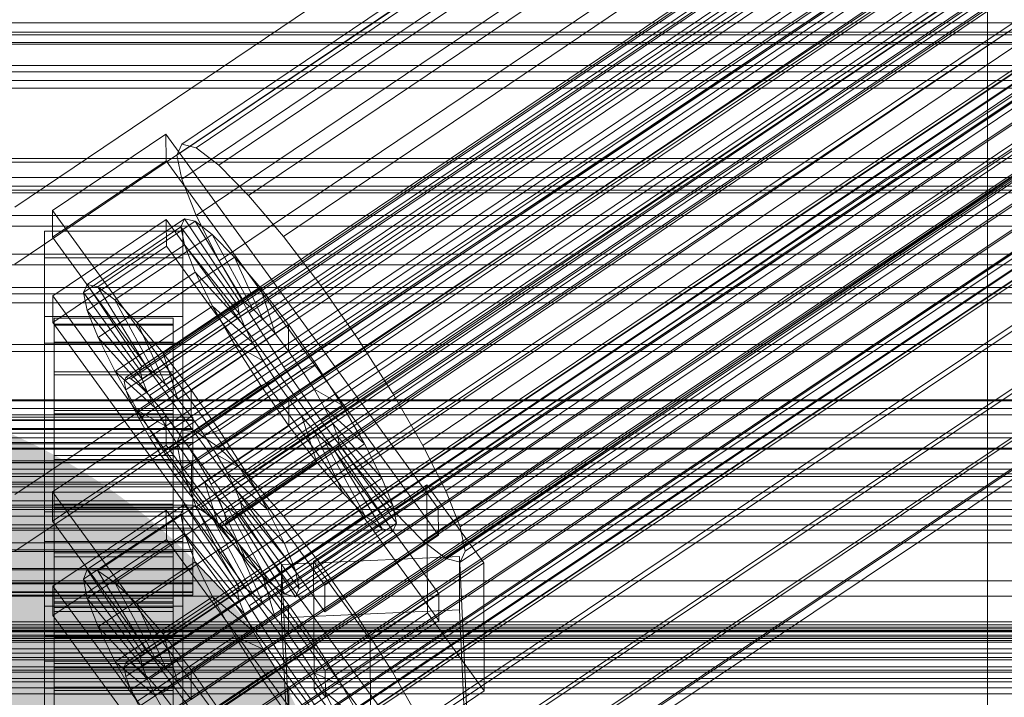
# Model space of a CAD drawing. Header units: millimetres. Extents: x -1970 to 61924, y -58230 to 6847.
# Tile 294 of 656: x 130 to 230, y -33380 to -33311. Entities that reach past the tile are written whole.
import ezdxf

# ---------------------------------------------------------------- set-up
doc = ezdxf.new("R2010")
doc.units = ezdxf.units.MM
for name, color, linetype, lineweight in [('COTAS_O', 1, 'Continuous', 0), ('frontal_C01', 7, 'Continuous', 0), ('frontal_C02', 7, 'Continuous', 0), ('frontal_C03', 7, 'Continuous', 0), ('frontal_secador', 7, 'Continuous', 0)]:
    doc.layers.add(name, color=color, linetype=linetype, lineweight=lineweight)
doc.dimstyles.new('R19_100', dxfattribs={"dimtxt": 250, "dimasz": 150, "dimexe": 150, "dimexo": 80, "dimgap": 100, "dimtad": 1, "dimtih": 1, "dimtoh": 1, "dimdsep": 46, "dimcen": 0.09, "dimadec": 0, "dimazin": 0, "dimtfac": 1, "dimtdec": 4, "dimtofl": 0, "dimtmove": 0, "dimatfit": 3, "dimfxl": 1, "dimtolj": 1, "dimtzin": 0, "dimarcsym": 0})

# ---------------------------------------------------------------- blocks, each defined once
blk = doc.blocks.new('DIM_R26_46')
at = {"layer": 'COTAS_O'}
for p, q in [((-1725, -33700), (-1575, -33655)), ((1725, -33700), (1575, -33655)), ((-1725, -34400), (-1725, -33700)), ((-1725, -33700), (1725, -33700)), ((-1725, -33700), (-1575, -33745)), ((1725, -33700), (1575, -33745)), ((1725, -34400), (1725, -33700))]:
    blk.add_line(p, q, dxfattribs=at)
blk.add_text('3450 O', height=250, dxfattribs=at).set_placement((0, -33600))

msp = doc.modelspace()

# ---------------------------------------------------------------- linework, layer by layer
at = {"layer": 'frontal_C01'}
for p, q in [((146.872, -33324.046), (331.181, -33199.711)), ((148.32, -33324.396), (332.629, -33200.061)), ((146.383, -33325.136), (330.692, -33200.801)), ((150.629, -33326.161), (334.938, -33201.826)), ((141.045, -33348.016), (354.844, -33203.788)), ((141.218, -33347.63), (355.017, -33203.402)), ((141.731, -33347.754), (355.53, -33203.526)), ((142.549, -33348.38), (356.348, -33204.151)), ((146.887, -33327.591), (331.197, -33203.256)), ((141.224, -33348.886), (355.022, -33204.658)), ((153.641, -33329.221), (337.95, -33204.886)), ((141.742, -33350.181), (355.541, -33205.952)), ((143.617, -33349.464), (357.415, -33205.236)), ((144.861, -33350.933), (358.659, -33206.705)), ((148.35, -33331.244), (332.659, -33206.909)), ((142.565, -33351.811), (356.363, -33207.583)), ((359.995, -33208.459), (146.196, -33352.688)), ((157.152, -33333.368), (341.461, -33209.033)), ((143.635, -33353.667), (357.434, -33209.438)), ((147.533, -33354.607), (361.332, -33210.379)), ((144.881, -33355.621), (358.68, -33211.393)), ((150.672, -33335.846), (334.981, -33211.511)), ((148.779, -33356.562), (362.578, -33212.333)), ((146.218, -33357.541), (360.017, -33213.312)), ((345.231, -33213.984), (160.922, -33338.319)), ((147.554, -33359.295), (361.352, -33215.067)), ((149.85, -33358.417), (363.648, -33214.189)), ((150.672, -33360.048), (364.471, -33215.819)), ((148.798, -33360.764), (362.596, -33216.536)), ((151.191, -33361.342), (364.989, -33217.114)), ((153.694, -33341.082), (338.003, -33216.748)), ((149.865, -33361.849), (363.664, -33217.621)), ((151.369, -33362.212), (365.168, -33217.984)), ((150.683, -33362.474), (364.482, -33218.246)), ((151.196, -33362.598), (364.995, -33218.37)), ((164.693, -33343.737), (349.002, -33219.402)), ((157.211, -33346.598), (341.52, -33222.263)), ((168.21, -33349.252), (352.519, -33224.918)), ((160.982, -33352.016), (345.291, -33227.681)), ((171.232, -33354.489), (355.541, -33230.154)), ((164.752, -33356.967), (349.061, -33232.632)), ((173.554, -33359.091), (357.863, -33234.756)), ((168.263, -33361.114), (352.572, -33236.779)), ((175.016, -33362.744), (359.326, -33238.409)), ((171.275, -33364.174), (355.584, -33239.839)), ((175.521, -33365.199), (359.83, -33240.864)), ((173.584, -33365.939), (357.893, -33241.604)), ((175.032, -33366.289), (359.341, -33241.954)), ((228.298, -33264.081), (130, -33330.393)), ((228.298, -33384.669), (228.298, -33264.081)), ((130, -33336.174), (228.298, -33269.862)), ((228.298, -33269.862), (228.298, -33390.45)), ((425, -33311.776), (-425, -33311.776)), ((425, -33313.916), (-425, -33313.916)), ((133.809, -33330.761), (145.277, -33323.025)), ((145.277, -33323.025), (145.289, -33325.721)), ((145.277, -33323.025), (172.809, -33360.879)), ((146.383, -33325.136), (146.872, -33324.046)), ((146.872, -33324.046), (148.32, -33324.396)), ((148.32, -33324.396), (150.629, -33326.161)), ((-425, -33325.472), (425, -33325.472)), ((146.887, -33327.591), (146.383, -33325.136)), ((300, -33325.846), (-300, -33325.846)), ((145.289, -33325.721), (133.821, -33333.457)), ((172.821, -33363.575), (145.289, -33325.721)), ((150.629, -33326.161), (153.641, -33329.221)), ((148.35, -33331.244), (146.887, -33327.591)), ((300, -33328.696), (-300, -33328.696)), ((153.641, -33329.221), (157.152, -33333.368)), ((133.821, -33333.457), (133.809, -33330.761)), ((161.341, -33368.615), (133.809, -33330.761)), ((137.313, -33338.21), (147.143, -33331.578)), ((147.143, -33331.578), (146.777, -33332.394)), ((148.226, -33331.84), (147.143, -33331.578)), ((147.143, -33331.578), (152.686, -33339.894)), ((150.672, -33335.846), (148.35, -33331.244)), ((133.847, -33339.389), (145.315, -33331.652)), ((136.948, -33339.025), (146.777, -33332.394)), ((138.396, -33338.471), (148.226, -33331.84)), ((145.315, -33331.652), (145.327, -33334.349)), ((145.315, -33331.652), (172.847, -33369.507)), ((146.777, -33332.394), (152.513, -33340.28)), ((146.777, -33332.394), (147.155, -33334.23)), ((149.953, -33333.16), (148.226, -33331.84)), ((148.226, -33331.84), (153.199, -33340.018)), ((133, -33335.519), (133, -33332.823)), ((133, -33332.823), (147, -33332.823)), ((133, -33379.046), (133, -33332.823)), ((133.821, -33333.457), (161.353, -33371.312)), ((140.123, -33339.791), (149.953, -33333.16)), ((147, -33332.823), (147, -33335.519)), ((147, -33332.823), (147, -33379.046)), ((152.207, -33335.449), (149.953, -33333.16)), ((149.953, -33333.16), (154.017, -33340.643)), ((157.152, -33333.368), (160.922, -33338.319)), ((145.327, -33334.349), (133.859, -33342.085)), ((137.325, -33340.861), (147.155, -33334.23)), ((172.859, -33372.203), (145.327, -33334.349)), ((147.155, -33334.23), (152.692, -33341.15)), ((147.155, -33334.23), (148.249, -33336.963)), ((147, -33335.519), (133, -33335.519)), ((133, -33335.519), (133, -33381.742)), ((142.377, -33342.081), (152.207, -33335.449)), ((147, -33381.742), (147, -33335.519)), ((154.833, -33338.551), (152.207, -33335.449)), ((152.207, -33335.449), (155.085, -33341.727)), ((153.694, -33341.082), (150.672, -33335.846)), ((138.419, -33343.594), (148.249, -33336.963)), ((148.249, -33336.963), (153.21, -33342.444)), ((148.249, -33336.963), (149.985, -33340.405)), ((136.948, -33339.025), (137.313, -33338.21)), ((142.856, -33346.525), (137.313, -33338.21)), ((137.313, -33338.21), (138.396, -33338.471)), ((143.369, -33346.649), (138.396, -33338.471)), ((138.396, -33338.471), (140.123, -33339.791)), ((160.922, -33338.319), (164.693, -33343.737)), ((133.859, -33342.085), (133.847, -33339.389)), ((161.379, -33377.243), (133.847, -33339.389)), ((142.683, -33346.911), (136.948, -33339.025)), ((137.325, -33340.861), (136.948, -33339.025)), ((145.003, -33345.183), (154.833, -33338.551)), ((157.653, -33342.255), (154.833, -33338.551)), ((154.833, -33338.551), (156.329, -33343.197)), ((144.188, -33347.274), (140.123, -33339.791)), ((140.123, -33339.791), (142.377, -33342.081)), ((140.156, -33347.036), (149.985, -33340.405)), ((152.513, -33340.28), (142.683, -33346.911)), ((152.686, -33339.894), (142.856, -33346.525)), ((153.199, -33340.018), (143.369, -33346.649)), ((149.985, -33340.405), (154.033, -33344.075)), ((149.985, -33340.405), (152.246, -33344.322)), ((152.513, -33340.28), (152.686, -33339.894)), ((152.692, -33341.15), (152.513, -33340.28)), ((152.686, -33339.894), (153.199, -33340.018)), ((153.199, -33340.018), (154.017, -33340.643)), ((133, -33344.147), (133, -33341.451)), ((133, -33341.451), (147, -33341.451)), ((133, -33387.673), (133, -33341.451)), ((142.862, -33347.781), (137.325, -33340.861)), ((138.419, -33343.594), (137.325, -33340.861)), ((152.692, -33341.15), (142.862, -33347.781)), ((154.017, -33340.643), (144.188, -33347.274)), ((147, -33341.451), (147, -33344.147)), ((147, -33341.451), (147, -33387.673)), ((153.21, -33342.444), (152.692, -33341.15)), ((157.211, -33346.598), (153.694, -33341.082)), ((154.017, -33340.643), (155.085, -33341.727)), ((133.859, -33342.085), (161.391, -33379.939)), ((134, -33351.634), (134, -33341.634)), ((134, -33341.634), (134, -33342.227)), ((134, -33341.634), (146, -33341.634)), ((134, -33342.337), (134, -33341.634)), ((134, -33351.914), (134, -33342.227)), ((134, -33342.227), (134, -33344.073)), ((134, -33342.227), (146, -33342.227)), ((134, -33351.967), (134, -33342.337)), ((134, -33342.337), (146, -33342.337)), ((134, -33344.286), (134, -33342.337)), ((145.255, -33348.359), (142.377, -33342.081)), ((142.377, -33342.081), (145.003, -33345.183)), ((153.21, -33342.444), (143.38, -33349.075)), ((155.085, -33341.727), (145.255, -33348.359)), ((146, -33342.227), (146, -33341.634)), ((146, -33341.634), (146, -33351.634)), ((146, -33341.634), (146, -33342.337)), ((146, -33344.073), (146, -33342.227)), ((146, -33342.227), (146, -33351.914)), ((146, -33342.337), (146, -33351.967)), ((146, -33342.337), (146, -33344.286)), ((157.653, -33342.255), (147.823, -33348.886)), ((154.033, -33344.075), (153.21, -33342.444)), ((155.085, -33341.727), (156.329, -33343.197)), ((157.665, -33344.951), (157.653, -33342.255)), ((160.474, -33346.308), (157.653, -33342.255)), ((156.329, -33343.197), (146.499, -33349.828)), ((156.329, -33343.197), (157.665, -33344.951)), ((147, -33344.147), (133, -33344.147)), ((133, -33344.147), (133, -33390.369)), ((134, -33352.789), (134, -33344.073)), ((134, -33344.073), (134, -33347.049)), ((134, -33344.073), (146, -33344.073)), ((134, -33352.89), (134, -33344.286)), ((134, -33344.286), (146, -33344.286)), ((134, -33347.349), (134, -33344.286)), ((143.38, -33349.075), (138.419, -33343.594)), ((140.156, -33347.036), (138.419, -33343.594)), ((142.416, -33350.953), (152.246, -33344.322)), ((154.033, -33344.075), (144.203, -33350.706)), ((146, -33347.049), (146, -33344.073)), ((146, -33344.073), (146, -33352.789)), ((146, -33344.286), (146, -33352.89)), ((146, -33344.286), (146, -33347.349)), ((147, -33390.369), (147, -33344.147)), ((152.246, -33344.322), (155.103, -33345.93)), ((152.246, -33344.322), (154.877, -33348.448)), ((155.103, -33345.93), (154.033, -33344.075)), ((164.693, -33343.737), (168.21, -33349.252)), ((146.499, -33349.828), (145.003, -33345.183)), ((145.003, -33345.183), (147.823, -33348.886)), ((147.835, -33351.582), (157.665, -33344.951)), ((157.665, -33344.951), (159.001, -33346.871)), ((155.103, -33345.93), (145.274, -33352.562)), ((150.644, -33352.939), (160.474, -33346.308)), ((156.35, -33347.885), (155.103, -33345.93)), ((160.474, -33346.308), (159.001, -33346.871)), ((163.105, -33350.433), (160.474, -33346.308)), ((134, -33354.198), (134, -33347.049)), ((134, -33347.049), (134, -33350.95)), ((134, -33347.049), (146, -33347.049)), ((134, -33354.341), (134, -33347.349)), ((134, -33347.349), (146, -33347.349)), ((134, -33351.318), (134, -33347.349)), ((144.203, -33350.706), (140.156, -33347.036)), ((142.416, -33350.953), (140.156, -33347.036)), ((142.856, -33346.525), (142.683, -33346.911)), ((142.683, -33346.911), (142.862, -33347.781)), ((143.369, -33346.649), (142.856, -33346.525)), ((144.188, -33347.274), (143.369, -33346.649)), ((145.255, -33348.359), (144.188, -33347.274)), ((146, -33350.95), (146, -33347.049)), ((146, -33347.049), (146, -33354.198)), ((146, -33347.349), (146, -33354.341)), ((146, -33347.349), (146, -33351.318)), ((159.001, -33346.871), (149.171, -33353.502)), ((160.982, -33352.016), (157.211, -33346.598)), ((159.001, -33346.871), (160.247, -33348.825)), ((141.045, -33348.016), (141.218, -33347.63)), ((141.224, -33348.886), (141.045, -33348.016)), ((141.218, -33347.63), (141.731, -33347.754)), ((141.731, -33347.754), (142.549, -33348.38)), ((142.549, -33348.38), (143.617, -33349.464)), ((142.862, -33347.781), (143.38, -33349.075)), ((145.047, -33355.079), (154.877, -33348.448)), ((146.499, -33349.828), (145.255, -33348.359)), ((156.35, -33347.885), (146.52, -33354.516)), ((154.877, -33348.448), (156.35, -33347.885)), ((154.877, -33348.448), (157.698, -33352.5)), ((157.686, -33349.804), (156.35, -33347.885)), ((141.742, -33350.181), (141.224, -33348.886)), ((143.38, -33349.075), (144.203, -33350.706)), ((143.617, -33349.464), (144.861, -33350.933)), ((147.823, -33348.886), (147.835, -33351.582)), ((147.823, -33348.886), (150.644, -33352.939)), ((160.247, -33348.825), (150.417, -33355.456)), ((163.105, -33350.433), (160.247, -33348.825)), ((160.247, -33348.825), (161.318, -33350.681)), ((168.21, -33349.252), (171.232, -33354.489)), ((142.565, -33351.811), (141.742, -33350.181)), ((147.835, -33351.582), (146.499, -33349.828)), ((157.686, -33349.804), (147.856, -33356.436)), ((153.275, -33357.065), (163.105, -33350.433)), ((157.698, -33352.5), (157.686, -33349.804)), ((159.022, -33351.559), (157.686, -33349.804)), ((165.365, -33354.351), (163.105, -33350.433)), ((134, -33356.046), (134, -33350.95)), ((134, -33350.95), (134, -33355.511)), ((134, -33350.95), (146, -33350.95)), ((134, -33356.221), (134, -33351.318)), ((134, -33351.318), (146, -33351.318)), ((134, -33355.921), (134, -33351.318)), ((145.274, -33352.562), (142.416, -33350.953)), ((145.047, -33355.079), (142.416, -33350.953)), ((144.203, -33350.706), (145.274, -33352.562)), ((144.861, -33350.933), (146.196, -33352.688)), ((146, -33355.511), (146, -33350.95)), ((146, -33350.95), (146, -33356.046)), ((146, -33351.318), (146, -33356.221)), ((146, -33351.318), (146, -33355.921)), ((161.318, -33350.681), (151.488, -33357.312)), ((165.365, -33354.351), (161.318, -33350.681)), ((161.318, -33350.681), (162.14, -33352.311)), ((-148, -33351.634), (148, -33351.634)), ((-148, -33351.914), (148, -33351.914)), ((-148, -33351.967), (148, -33351.967)), ((134, -33351.914), (134, -33351.634)), ((146, -33351.634), (134, -33351.634)), ((134, -33351.634), (134, -33351.967)), ((134, -33352.789), (134, -33351.914)), ((146, -33351.914), (134, -33351.914)), ((146, -33351.967), (134, -33351.967)), ((134, -33351.967), (134, -33352.89)), ((143.635, -33353.667), (142.565, -33351.811)), ((146, -33351.634), (146, -33351.914)), ((146, -33351.967), (146, -33351.634)), ((146, -33351.914), (146, -33352.789)), ((146, -33352.89), (146, -33351.967)), ((149.171, -33353.502), (147.835, -33351.582)), ((148, -33351.914), (148, -33351.634)), ((148, -33351.634), (148, -33351.967)), ((148, -33352.789), (148, -33351.914)), ((148, -33351.967), (148, -33352.89)), ((159.022, -33351.559), (149.192, -33358.19)), ((162.14, -33352.311), (152.311, -33358.942)), ((160.518, -33356.204), (159.022, -33351.559)), ((160.266, -33353.028), (159.022, -33351.559)), ((164.752, -33356.967), (160.982, -33352.016)), ((167.102, -33357.793), (162.14, -33352.311)), ((162.14, -33352.311), (162.659, -33353.606)), ((-148, -33352.789), (148, -33352.789)), ((-148, -33352.89), (148, -33352.89)), ((134, -33354.198), (134, -33352.789)), ((146, -33352.789), (134, -33352.789)), ((146, -33352.89), (134, -33352.89)), ((134, -33352.89), (134, -33354.341)), ((145.274, -33352.562), (146.52, -33354.516)), ((146, -33352.789), (146, -33354.198)), ((146, -33354.341), (146, -33352.89)), ((146.196, -33352.688), (147.533, -33354.607)), ((147.868, -33359.132), (157.698, -33352.5)), ((148, -33354.198), (148, -33352.789)), ((148, -33352.89), (148, -33354.341)), ((149.171, -33353.502), (150.644, -33352.939)), ((160.266, -33353.028), (150.436, -33359.659)), ((150.644, -33352.939), (153.275, -33357.065)), ((157.698, -33352.5), (160.518, -33356.204)), ((163.144, -33359.306), (160.266, -33353.028)), ((161.333, -33354.112), (160.266, -33353.028)), ((-148, -33354.198), (148, -33354.198)), ((-148, -33354.341), (148, -33354.341)), ((134, -33356.046), (134, -33354.198)), ((146, -33354.198), (134, -33354.198)), ((146, -33354.341), (134, -33354.341)), ((134, -33354.341), (134, -33356.221)), ((144.881, -33355.621), (143.635, -33353.667)), ((146, -33354.198), (146, -33356.046)), ((146, -33356.221), (146, -33354.341)), ((148, -33356.046), (148, -33354.198)), ((148, -33354.341), (148, -33356.221)), ((150.417, -33355.456), (149.171, -33353.502)), ((161.333, -33354.112), (151.503, -33360.744)), ((162.659, -33353.606), (152.829, -33360.237)), ((155.535, -33360.982), (165.365, -33354.351)), ((165.397, -33361.595), (161.333, -33354.112)), ((162.151, -33354.738), (161.333, -33354.112)), ((168.196, -33360.525), (162.659, -33353.606)), ((162.659, -33353.606), (162.837, -33354.475)), ((167.102, -33357.793), (165.365, -33354.351)), ((300, -33354.867), (-300, -33354.867)), ((146.52, -33354.516), (145.047, -33355.079)), ((147.868, -33359.132), (145.047, -33355.079)), ((146.52, -33354.516), (147.856, -33356.436)), ((147.533, -33354.607), (148.779, -33356.562)), ((151.488, -33357.312), (150.417, -33355.456)), ((150.417, -33355.456), (153.275, -33357.065)), ((162.151, -33354.738), (152.321, -33361.369)), ((162.664, -33354.862), (152.835, -33361.493)), ((162.837, -33354.475), (153.008, -33361.107)), ((167.125, -33362.916), (162.151, -33354.738)), ((162.664, -33354.862), (162.151, -33354.738)), ((162.837, -33354.475), (162.664, -33354.862)), ((168.208, -33363.177), (162.664, -33354.862)), ((168.573, -33362.362), (162.837, -33354.475)), ((171.232, -33354.489), (173.554, -33359.091)), ((-148, -33356.046), (148, -33356.046)), ((-148, -33356.221), (148, -33356.221)), ((134, -33355.511), (134, -33358.207)), ((146, -33355.511), (134, -33355.511)), ((134, -33355.511), (134, -33360.421)), ((134, -33358.401), (134, -33355.921)), ((134, -33355.921), (146, -33355.921)), ((134, -33360.846), (134, -33355.921)), ((134, -33358.207), (134, -33356.046)), ((146, -33356.046), (134, -33356.046)), ((146, -33356.221), (134, -33356.221)), ((134, -33356.221), (134, -33358.401)), ((146.218, -33357.541), (144.881, -33355.621)), ((146, -33358.207), (146, -33355.511)), ((146, -33360.421), (146, -33355.511)), ((146, -33355.921), (146, -33358.401)), ((146, -33355.921), (146, -33360.846)), ((146, -33356.046), (146, -33358.207)), ((146, -33358.401), (146, -33356.221)), ((147.856, -33356.436), (147.868, -33359.132)), ((147.856, -33356.436), (149.192, -33358.19)), ((148, -33358.207), (148, -33356.046)), ((148, -33356.221), (148, -33358.401)), ((150.688, -33362.835), (160.518, -33356.204)), ((160.518, -33356.204), (163.144, -33359.306)), ((300, -33356.882), (-300, -33356.882)), ((148.779, -33356.562), (149.85, -33358.417)), ((152.311, -33358.942), (151.488, -33357.312)), ((151.488, -33357.312), (155.535, -33360.982)), ((153.275, -33357.065), (155.535, -33360.982)), ((168.263, -33361.114), (164.752, -33356.967)), ((148, -33358.207), (-148, -33358.207)), ((-148, -33358.401), (148, -33358.401)), ((134, -33358.207), (146, -33358.207)), ((134, -33360.533), (134, -33358.207)), ((146, -33358.401), (134, -33358.401)), ((134, -33358.401), (134, -33360.734)), ((146, -33358.207), (146, -33360.533)), ((146, -33360.734), (146, -33358.401)), ((147.554, -33359.295), (146.218, -33357.541)), ((148, -33360.533), (148, -33358.207)), ((148, -33358.401), (148, -33360.734)), ((149.192, -33358.19), (150.688, -33362.835)), ((149.192, -33358.19), (150.436, -33359.659)), ((149.85, -33358.417), (150.672, -33360.048)), ((157.272, -33364.424), (167.102, -33357.793)), ((168.196, -33360.525), (167.102, -33357.793)), ((148.798, -33360.764), (147.554, -33359.295)), ((150.688, -33362.835), (147.868, -33359.132)), ((152.829, -33360.237), (152.311, -33358.942)), ((152.311, -33358.942), (157.272, -33364.424)), ((153.314, -33365.937), (163.144, -33359.306)), ((160.19, -33366.229), (171.658, -33358.493)), ((163.144, -33359.306), (165.397, -33361.595)), ((171.658, -33358.493), (171.715, -33371.435)), ((171.658, -33358.493), (177.394, -33366.379)), ((173.554, -33359.091), (175.016, -33362.744)), ((134, -33360.533), (134, -33360.421)), ((134, -33360.421), (134, -33365.345)), ((134, -33360.421), (146, -33360.421)), ((146, -33365.345), (146, -33360.421)), ((146, -33360.421), (146, -33360.533)), ((150.436, -33359.659), (153.314, -33365.937)), ((150.436, -33359.659), (151.503, -33360.744)), ((150.672, -33360.048), (151.191, -33361.342)), ((153.008, -33361.107), (152.829, -33360.237)), ((152.829, -33360.237), (158.366, -33367.157)), ((-148, -33360.533), (148, -33360.533)), ((-148, -33360.734), (148, -33360.734)), ((134, -33362.865), (134, -33360.533)), ((146, -33360.533), (134, -33360.533)), ((134, -33360.734), (134, -33360.846)), ((146, -33360.734), (134, -33360.734)), ((134, -33360.734), (134, -33363.06)), ((134, -33360.846), (146, -33360.846)), ((134, -33365.756), (134, -33360.846)), ((146, -33360.533), (146, -33362.865)), ((146, -33360.846), (146, -33360.734)), ((146, -33363.06), (146, -33360.734)), ((146, -33360.846), (146, -33365.756)), ((148, -33362.865), (148, -33360.533)), ((148, -33360.734), (148, -33363.06)), ((149.865, -33361.849), (148.798, -33360.764)), ((151.191, -33361.342), (151.369, -33362.212)), ((151.503, -33360.744), (155.567, -33368.227)), ((151.503, -33360.744), (152.321, -33361.369)), ((152.321, -33361.369), (157.295, -33369.547)), ((152.321, -33361.369), (152.835, -33361.493)), ((152.835, -33361.493), (153.008, -33361.107)), ((153.008, -33361.107), (158.743, -33368.993)), ((155.535, -33360.982), (157.272, -33364.424)), ((158.366, -33367.157), (168.196, -33360.525)), ((172.809, -33360.879), (161.341, -33368.615)), ((168.573, -33362.362), (168.196, -33360.525)), ((171.275, -33364.174), (168.263, -33361.114)), ((172.821, -33363.575), (172.809, -33360.879)), ((150.683, -33362.474), (149.865, -33361.849)), ((151.369, -33362.212), (151.196, -33362.598)), ((152.835, -33361.493), (158.378, -33369.808)), ((155.567, -33368.227), (165.397, -33361.595)), ((158.743, -33368.993), (168.573, -33362.362)), ((165.397, -33361.595), (167.125, -33362.916)), ((168.208, -33363.177), (168.573, -33362.362)), ((-148, -33362.865), (148, -33362.865)), ((-148, -33363.06), (148, -33363.06)), ((134, -33365.046), (134, -33362.865)), ((134, -33362.865), (134, -33365.345)), ((146, -33362.865), (134, -33362.865)), ((134, -33363.06), (134, -33365.756)), ((146, -33363.06), (134, -33363.06)), ((134, -33363.06), (134, -33365.22)), ((146, -33365.345), (146, -33362.865)), ((146, -33362.865), (146, -33365.046)), ((146, -33365.756), (146, -33363.06)), ((146, -33365.22), (146, -33363.06)), ((148, -33365.046), (148, -33362.865)), ((148, -33363.06), (148, -33365.22)), ((151.196, -33362.598), (150.683, -33362.474)), ((153.314, -33365.937), (150.688, -33362.835)), ((157.295, -33369.547), (167.125, -33362.916)), ((158.378, -33369.808), (168.208, -33363.177)), ((167.125, -33362.916), (168.208, -33363.177)), ((175.016, -33362.744), (175.521, -33365.199)), ((161.353, -33371.312), (172.821, -33363.575)), ((173.584, -33365.939), (171.275, -33364.174)), ((-148, -33365.046), (148, -33365.046)), ((-148, -33365.22), (148, -33365.22)), ((134, -33366.926), (134, -33365.046)), ((134, -33365.046), (134, -33369.948)), ((146, -33365.046), (134, -33365.046)), ((134, -33365.22), (134, -33370.317)), ((146, -33365.22), (134, -33365.22)), ((134, -33365.22), (134, -33367.068)), ((134, -33365.345), (134, -33369.948)), ((134, -33365.345), (146, -33365.345)), ((146, -33369.948), (146, -33365.046)), ((146, -33365.046), (146, -33366.926)), ((146, -33370.317), (146, -33365.22)), ((146, -33367.068), (146, -33365.22)), ((146, -33369.948), (146, -33365.345)), ((148, -33366.926), (148, -33365.046)), ((148, -33365.22), (148, -33367.068)), ((157.272, -33364.424), (158.366, -33367.157)), ((175.521, -33365.199), (175.032, -33366.289)), ((134, -33365.756), (146, -33365.756)), ((134, -33370.317), (134, -33365.756)), ((146, -33365.756), (146, -33370.317)), ((155.567, -33368.227), (153.314, -33365.937)), ((156.962, -33366.535), (174.943, -33365.735)), ((160.247, -33379.171), (160.19, -33366.229)), ((165.926, -33374.116), (160.19, -33366.229)), ((177.394, -33366.379), (165.926, -33374.116)), ((175.032, -33366.289), (173.584, -33365.939)), ((174.943, -33365.735), (174.943, -33371.129)), ((174.943, -33365.735), (177.811, -33425.524)), ((177.451, -33379.321), (177.394, -33366.379)), ((-148, -33366.926), (148, -33366.926)), ((-148, -33367.068), (148, -33367.068)), ((134, -33368.377), (134, -33366.926)), ((134, -33366.926), (134, -33373.917)), ((146, -33366.926), (134, -33366.926)), ((134, -33367.068), (134, -33374.218)), ((146, -33367.068), (134, -33367.068)), ((134, -33367.068), (134, -33368.477)), ((146, -33373.917), (146, -33366.926)), ((146, -33366.926), (146, -33368.377)), ((146, -33374.218), (146, -33367.068)), ((146, -33368.477), (146, -33367.068)), ((148, -33368.377), (148, -33366.926)), ((148, -33367.068), (148, -33368.477)), ((156.962, -33371.929), (156.962, -33366.535)), ((159.83, -33426.324), (156.962, -33366.535)), ((158.366, -33367.157), (158.743, -33368.993)), ((-148, -33368.377), (148, -33368.377)), ((134, -33369.3), (134, -33368.377)), ((134, -33368.377), (134, -33376.98)), ((146, -33368.377), (134, -33368.377)), ((146, -33376.98), (146, -33368.377)), ((146, -33368.377), (146, -33369.3)), ((148, -33369.3), (148, -33368.377)), ((157.295, -33369.547), (155.567, -33368.227)), ((-148, -33368.477), (148, -33368.477)), ((-148, -33369.3), (148, -33369.3)), ((-148, -33369.352), (148, -33369.352)), ((134, -33368.477), (134, -33377.193)), ((146, -33368.477), (134, -33368.477)), ((134, -33368.477), (134, -33369.352)), ((134, -33369.633), (134, -33369.3)), ((134, -33369.3), (134, -33378.93)), ((146, -33369.3), (134, -33369.3)), ((134, -33369.352), (134, -33379.04)), ((146, -33369.352), (134, -33369.352)), ((134, -33369.352), (134, -33369.633)), ((146, -33377.193), (146, -33368.477)), ((146, -33369.352), (146, -33368.477)), ((146, -33378.93), (146, -33369.3)), ((146, -33369.3), (146, -33369.633)), ((146, -33379.04), (146, -33369.352)), ((146, -33369.633), (146, -33369.352)), ((148, -33368.477), (148, -33369.352)), ((148, -33369.633), (148, -33369.3)), ((148, -33369.352), (148, -33369.633)), ((158.743, -33368.993), (158.378, -33369.808)), ((161.341, -33368.615), (161.353, -33371.312)), ((-148, -33369.633), (148, -33369.633)), ((134, -33369.633), (134, -33379.632)), ((146, -33369.633), (134, -33369.633)), ((134, -33369.948), (134, -33373.917)), ((134, -33369.948), (146, -33369.948)), ((134, -33370.317), (146, -33370.317)), ((134, -33374.218), (134, -33370.317)), ((146, -33379.632), (146, -33369.633)), ((146, -33373.917), (146, -33369.948)), ((146, -33370.317), (146, -33374.218)), ((158.378, -33369.808), (157.295, -33369.547)), ((172.847, -33369.507), (161.379, -33377.243)), ((172.859, -33372.203), (172.847, -33369.507)), ((174.943, -33371.129), (156.962, -33371.929)), ((177.811, -33430.917), (174.943, -33371.129)), ((159.83, -33431.717), (156.962, -33371.929)), ((171.715, -33371.435), (160.247, -33379.171)), ((161.391, -33379.939), (172.859, -33372.203)), ((177.451, -33379.321), (171.715, -33371.435)), ((300, -33373.334), (-300, -33373.334)), ((250, -33373.251), (-250, -33373.251)), ((134, -33373.917), (134, -33376.98)), ((134, -33373.917), (146, -33373.917)), ((134, -33374.218), (146, -33374.218)), ((134, -33377.193), (134, -33374.218)), ((146, -33376.98), (146, -33373.917)), ((146, -33374.218), (146, -33377.193)), ((165.926, -33374.116), (165.983, -33387.057)), ((300, -33374.377), (-300, -33374.377)), ((133, -33389.252), (133, -33376.311)), ((133, -33376.311), (147, -33376.311)), ((133, -33385.94), (133, -33376.311)), ((147, -33376.311), (147, -33389.252)), ((147, -33376.311), (147, -33385.94)), ((134, -33376.98), (134, -33378.93)), ((134, -33376.98), (146, -33376.98)), ((134, -33377.193), (146, -33377.193)), ((134, -33379.04), (134, -33377.193)), ((146, -33378.93), (146, -33376.98)), ((146, -33377.193), (146, -33379.04)), ((161.379, -33377.243), (161.391, -33379.939)), ((-250, -33378.064), (250, -33378.064)), ((147, -33379.046), (133, -33379.046)), ((133, -33379.046), (133, -33381.742)), ((134, -33378.93), (134, -33379.632)), ((134, -33378.93), (146, -33378.93)), ((134, -33379.04), (146, -33379.04)), ((134, -33379.632), (134, -33379.04)), ((146, -33379.632), (146, -33378.93)), ((146, -33379.04), (146, -33379.632)), ((147, -33381.742), (147, -33379.046)), ((160.247, -33379.171), (165.983, -33387.057)), ((165.983, -33387.057), (177.451, -33379.321)), ((134, -33379.632), (146, -33379.632))]:
    msp.add_line(p, q, dxfattribs=at)
at = {"layer": 'frontal_C02'}
for p, q in [((146.872, -33352.961), (331.181, -33229.706)), ((148.32, -33353.118), (332.629, -33229.864)), ((146.383, -33354.244), (330.692, -33230.989)), ((150.629, -33354.706), (334.938, -33231.451)), ((141.045, -33376.924), (354.844, -33233.949)), ((141.218, -33376.47), (355.017, -33233.494)), ((141.731, -33376.525), (355.53, -33233.55)), ((146.887, -33356.88), (331.197, -33233.625)), ((141.224, -33377.858), (355.022, -33234.883)), ((142.549, -33377.088), (356.348, -33234.113)), ((153.641, -33357.615), (337.95, -33234.361)), ((143.617, -33378.119), (357.415, -33235.143)), ((141.742, -33379.208), (355.541, -33236.233)), ((144.861, -33379.548), (358.659, -33236.572)), ((142.565, -33380.882), (356.363, -33237.906)), ((148.35, -33360.689), (332.659, -33237.434)), ((359.995, -33238.302), (146.196, -33381.277)), ((157.152, -33361.648), (341.461, -33238.393)), ((143.635, -33382.765), (357.434, -33239.79)), ((147.533, -33383.189), (361.332, -33240.214)), ((144.881, -33384.73), (358.68, -33241.754)), ((148.779, -33385.154), (362.578, -33242.179)), ((150.672, -33365.412), (334.981, -33242.158)), ((146.218, -33386.642), (360.017, -33243.667)), ((345.231, -33243.274), (160.922, -33366.529)), ((149.85, -33387.038), (363.648, -33244.062)), ((147.554, -33388.372), (361.352, -33245.396)), ((150.672, -33388.711), (364.471, -33245.736)), ((148.798, -33389.8), (362.596, -33246.825)), ((149.865, -33390.831), (363.664, -33247.856)), ((151.191, -33390.061), (364.989, -33247.086)), ((153.694, -33370.728), (338.003, -33247.473)), ((150.683, -33391.394), (364.482, -33248.418)), ((151.196, -33391.45), (364.995, -33248.474)), ((151.369, -33390.995), (365.168, -33248.02)), ((164.693, -33371.926), (349.002, -33248.671)), ((157.211, -33376.273), (341.52, -33253.018)), ((168.21, -33377.471), (352.519, -33254.216)), ((160.982, -33381.67), (345.291, -33258.415)), ((171.232, -33382.786), (355.541, -33259.532)), ((164.752, -33386.551), (349.061, -33263.296)), ((173.554, -33387.509), (357.863, -33264.255)), ((168.263, -33390.583), (352.572, -33267.329)), ((175.016, -33391.319), (359.326, -33268.064)), ((171.275, -33393.492), (355.584, -33270.238)), ((175.521, -33393.955), (359.83, -33270.7)), ((173.584, -33395.08), (357.893, -33271.825)), ((175.032, -33395.238), (359.341, -33271.983)), ((228.298, -33293.718), (130, -33359.453)), ((228.298, -33584.212), (228.298, -33293.718)), ((130, -33365.184), (228.298, -33299.448)), ((228.298, -33299.448), (228.298, -33589.943)), ((133.809, -33359.173), (145.277, -33351.504)), ((145.277, -33351.504), (145.289, -33354.485)), ((145.277, -33351.504), (172.809, -33389.026)), ((146.383, -33354.244), (146.872, -33352.961)), ((146.872, -33352.961), (148.32, -33353.118)), ((148.32, -33353.118), (150.629, -33354.706)), ((146.887, -33356.88), (146.383, -33354.244)), ((145.289, -33354.485), (133.821, -33362.154)), ((172.821, -33392.007), (145.289, -33354.485)), ((150.629, -33354.706), (153.641, -33357.615)), ((148.35, -33360.689), (146.887, -33356.88)), ((153.641, -33357.615), (157.152, -33361.648)), ((133.821, -33362.154), (133.809, -33359.173)), ((161.341, -33396.696), (133.809, -33359.173)), ((133, -33364.196), (133, -33361.216)), ((133, -33361.216), (147, -33361.216)), ((133, -33407.034), (133, -33361.216)), ((133.847, -33368.711), (145.315, -33361.042)), ((136.948, -33368.011), (146.777, -33361.438)), ((137.313, -33367.052), (147.143, -33360.478)), ((138.396, -33367.17), (148.226, -33360.596)), ((145.315, -33361.042), (145.327, -33364.022)), ((145.315, -33361.042), (172.847, -33398.564)), ((147.143, -33360.478), (146.777, -33361.438)), ((146.777, -33361.438), (152.513, -33369.255)), ((146.777, -33361.438), (147.155, -33363.41)), ((147, -33361.216), (147, -33364.196)), ((147, -33361.216), (147, -33407.034)), ((148.226, -33360.596), (147.143, -33360.478)), ((147.143, -33360.478), (152.686, -33368.8)), ((149.953, -33361.784), (148.226, -33360.596)), ((148.226, -33360.596), (153.199, -33368.856)), ((150.672, -33365.412), (148.35, -33360.689)), ((133.821, -33362.154), (161.353, -33399.676)), ((140.123, -33368.357), (149.953, -33361.784)), ((152.207, -33363.96), (149.953, -33361.784)), ((149.953, -33361.784), (154.017, -33369.419)), ((157.152, -33361.648), (160.922, -33366.529)), ((137.325, -33369.983), (147.155, -33363.41)), ((147.155, -33363.41), (152.692, -33370.189)), ((147.155, -33363.41), (148.249, -33366.259)), ((147, -33364.196), (133, -33364.196)), ((133, -33364.196), (133, -33410.015)), ((145.327, -33364.022), (133.859, -33371.691)), ((142.377, -33370.533), (152.207, -33363.96)), ((172.859, -33401.545), (145.327, -33364.022)), ((147, -33410.015), (147, -33364.196)), ((154.833, -33366.976), (152.207, -33363.96)), ((152.207, -33363.96), (155.085, -33370.45)), ((153.694, -33370.728), (150.672, -33365.412)), ((138.419, -33372.833), (148.249, -33366.259)), ((148.249, -33366.259), (153.21, -33371.539)), ((148.249, -33366.259), (149.985, -33369.792)), ((136.948, -33368.011), (137.313, -33367.052)), ((142.856, -33375.374), (137.313, -33367.052)), ((137.313, -33367.052), (138.396, -33367.17)), ((143.369, -33375.43), (138.396, -33367.17)), ((138.396, -33367.17), (140.123, -33368.357)), ((145.003, -33373.55), (154.833, -33366.976)), ((157.653, -33370.627), (154.833, -33366.976)), ((154.833, -33366.976), (156.329, -33371.878)), ((160.922, -33366.529), (164.693, -33371.926)), ((142.683, -33375.829), (136.948, -33368.011)), ((137.325, -33369.983), (136.948, -33368.011)), ((144.188, -33375.992), (140.123, -33368.357)), ((140.123, -33368.357), (142.377, -33370.533)), ((133.859, -33371.691), (133.847, -33368.711)), ((161.379, -33406.233), (133.847, -33368.711)), ((152.513, -33369.255), (142.683, -33375.829)), ((152.686, -33368.8), (142.856, -33375.374)), ((153.199, -33368.856), (143.369, -33375.43)), ((152.513, -33369.255), (152.686, -33368.8)), ((152.692, -33370.189), (152.513, -33369.255)), ((152.686, -33368.8), (153.199, -33368.856)), ((153.199, -33368.856), (154.017, -33369.419)), ((142.862, -33376.763), (137.325, -33369.983)), ((138.419, -33372.833), (137.325, -33369.983)), ((140.156, -33376.366), (149.985, -33369.792)), ((152.692, -33370.189), (142.862, -33376.763)), ((154.017, -33369.419), (144.188, -33375.992)), ((149.985, -33369.792), (154.033, -33373.212)), ((149.985, -33369.792), (152.246, -33373.768)), ((153.21, -33371.539), (152.692, -33370.189)), ((154.017, -33369.419), (155.085, -33370.45)), ((133, -33373.734), (133, -33370.753)), ((133, -33370.753), (147, -33370.753)), ((133, -33416.572), (133, -33370.753)), ((134, -33380.437), (134, -33370.445)), ((134, -33370.445), (134, -33370.891)), ((134, -33370.445), (146, -33370.445)), ((134, -33371.293), (134, -33370.445)), ((134, -33380.648), (134, -33370.891)), ((134, -33370.891), (134, -33372.601)), ((134, -33370.891), (146, -33370.891)), ((134, -33380.838), (134, -33371.293)), ((134, -33371.293), (146, -33371.293)), ((134, -33373.377), (134, -33371.293)), ((145.255, -33377.023), (142.377, -33370.533)), ((142.377, -33370.533), (145.003, -33373.55)), ((155.085, -33370.45), (145.255, -33377.023)), ((146, -33370.891), (146, -33370.445)), ((146, -33370.445), (146, -33380.437)), ((146, -33370.445), (146, -33371.293)), ((146, -33372.601), (146, -33370.891)), ((146, -33370.891), (146, -33380.648)), ((146, -33371.293), (146, -33380.838)), ((146, -33371.293), (146, -33373.377)), ((147, -33370.753), (147, -33373.734)), ((147, -33370.753), (147, -33416.572)), ((157.653, -33370.627), (147.823, -33377.201)), ((157.211, -33376.273), (153.694, -33370.728)), ((155.085, -33370.45), (156.329, -33371.878)), ((157.665, -33373.608), (157.653, -33370.627)), ((160.474, -33374.665), (157.653, -33370.627)), ((133.859, -33371.691), (161.391, -33409.214)), ((153.21, -33371.539), (143.38, -33378.112)), ((156.329, -33371.878), (146.499, -33378.452)), ((154.033, -33373.212), (153.21, -33371.539)), ((156.329, -33371.878), (157.665, -33373.608)), ((164.693, -33371.926), (168.21, -33377.471)), ((134, -33381.458), (134, -33372.601)), ((134, -33372.601), (134, -33375.457)), ((134, -33372.601), (146, -33372.601)), ((134, -33381.825), (134, -33373.377)), ((134, -33373.377), (146, -33373.377)), ((134, -33376.554), (134, -33373.377)), ((143.38, -33378.112), (138.419, -33372.833)), ((140.156, -33376.366), (138.419, -33372.833)), ((154.033, -33373.212), (144.203, -33379.786)), ((146, -33375.457), (146, -33372.601)), ((146, -33372.601), (146, -33381.458)), ((146, -33373.377), (146, -33381.825)), ((146, -33373.377), (146, -33376.554)), ((155.103, -33375.096), (154.033, -33373.212)), ((147, -33373.734), (133, -33373.734)), ((133, -33373.734), (133, -33419.552)), ((142.416, -33380.342), (152.246, -33373.768)), ((146.499, -33378.452), (145.003, -33373.55)), ((145.003, -33373.55), (147.823, -33377.201)), ((147, -33419.552), (147, -33373.734)), ((147.835, -33380.182), (157.665, -33373.608)), ((152.246, -33373.768), (155.103, -33375.096)), ((152.246, -33373.768), (154.877, -33377.916)), ((157.665, -33373.608), (159.001, -33375.52)), ((155.103, -33375.096), (145.274, -33381.669)), ((150.644, -33381.238), (160.474, -33374.665)), ((156.35, -33377.061), (155.103, -33375.096)), ((160.474, -33374.665), (159.001, -33375.52)), ((163.105, -33378.812), (160.474, -33374.665)), ((134, -33382.811), (134, -33375.457)), ((134, -33375.457), (134, -33379.265)), ((134, -33375.457), (146, -33375.457)), ((142.856, -33375.374), (142.683, -33375.829)), ((142.683, -33375.829), (142.862, -33376.763)), ((143.369, -33375.43), (142.856, -33375.374)), ((144.188, -33375.992), (143.369, -33375.43)), ((145.255, -33377.023), (144.188, -33375.992)), ((146, -33379.265), (146, -33375.457)), ((146, -33375.457), (146, -33382.811)), ((159.001, -33375.52), (149.171, -33382.094)), ((160.982, -33381.67), (157.211, -33376.273)), ((159.001, -33375.52), (160.247, -33377.485)), ((134, -33383.331), (134, -33376.554)), ((134, -33376.554), (146, -33376.554)), ((134, -33380.609), (134, -33376.554)), ((144.203, -33379.786), (140.156, -33376.366)), ((142.416, -33380.342), (140.156, -33376.366)), ((141.045, -33376.924), (141.218, -33376.47)), ((141.224, -33377.858), (141.045, -33376.924)), ((141.218, -33376.47), (141.731, -33376.525)), ((141.731, -33376.525), (142.549, -33377.088)), ((142.549, -33377.088), (143.617, -33378.119)), ((142.862, -33376.763), (143.38, -33378.112)), ((146.499, -33378.452), (145.255, -33377.023)), ((146, -33376.554), (146, -33383.331)), ((146, -33376.554), (146, -33380.609)), ((156.35, -33377.061), (146.52, -33383.634)), ((147.823, -33377.201), (147.835, -33380.182)), ((147.823, -33377.201), (150.644, -33381.238)), ((154.877, -33377.916), (156.35, -33377.061)), ((157.686, -33378.973), (156.35, -33377.061)), ((141.742, -33379.208), (141.224, -33377.858)), ((143.38, -33378.112), (144.203, -33379.786)), ((143.617, -33378.119), (144.861, -33379.548)), ((145.047, -33384.49), (154.877, -33377.916)), ((160.247, -33377.485), (150.417, -33384.059)), ((154.877, -33377.916), (157.698, -33381.953)), ((163.105, -33378.812), (160.247, -33377.485)), ((160.247, -33377.485), (161.318, -33379.368)), ((168.21, -33377.471), (171.232, -33382.786)), ((134, -33384.615), (134, -33379.265)), ((134, -33379.265), (134, -33383.766)), ((134, -33379.265), (146, -33379.265)), ((142.565, -33380.882), (141.742, -33379.208)), ((146, -33383.766), (146, -33379.265)), ((146, -33379.265), (146, -33384.615)), ((147.835, -33380.182), (146.499, -33378.452)), ((157.686, -33378.973), (147.856, -33385.546)), ((153.275, -33385.386), (163.105, -33378.812)), ((157.698, -33381.953), (157.686, -33378.973)), ((159.022, -33380.702), (157.686, -33378.973)), ((165.365, -33382.788), (163.105, -33378.812)), ((144.203, -33379.786), (145.274, -33381.669)), ((144.861, -33379.548), (146.196, -33381.277)), ((161.318, -33379.368), (151.488, -33385.942)), ((165.365, -33382.788), (161.318, -33379.368)), ((161.318, -33379.368), (162.14, -33381.042))]:
    msp.add_line(p, q, dxfattribs=at)
at = {"layer": 'frontal_C03'}
for p, q in [((1250, -33312.709), (-1250, -33312.709)), ((1250, -33313.766), (-1250, -33313.766)), ((1250, -33316.073), (-1250, -33316.073)), ((1250, -33316.727), (-1250, -33316.727)), ((1250, -33317.608), (-1250, -33317.608)), ((-1500, -33318.373), (1500, -33318.373)), ((1250, -33327.415), (-1250, -33327.415)), ((1250, -33328.296), (-1250, -33328.296)), ((1250, -33328.949), (-1250, -33328.949)), ((1250, -33331.257), (-1250, -33331.257)), ((-1250, -33332.314), (1250, -33332.314)), ((1250, -33335.166), (-1250, -33335.166)), ((1250, -33336.224), (-1250, -33336.224)), ((1250, -33338.531), (-1250, -33338.531)), ((1250, -33339.184), (-1250, -33339.184)), ((1250, -33340.066), (-1250, -33340.066)), ((-1500, -33344.278), (1500, -33344.278)), ((1250, -33349.872), (-1250, -33349.872)), ((1250, -33350.754), (-1250, -33350.754)), ((1250, -33351.407), (-1250, -33351.407)), ((1500, -33353.261), (-1500, -33353.261)), ((1250, -33353.714), (-1250, -33353.714)), ((-1250, -33354.772), (1250, -33354.772)), ((-1250, -33356.261), (1250, -33356.261)), ((-1250, -33356.894), (1250, -33356.894)), ((-1250, -33357.358), (1250, -33357.358)), ((1250, -33357.624), (-1250, -33357.624)), ((1250, -33358.681), (-1250, -33358.681)), ((-1250, -33359.214), (1250, -33359.214)), ((-1250, -33360.11), (1250, -33360.11)), ((1250, -33360.989), (-1250, -33360.989)), ((1250, -33361.642), (-1250, -33361.642)), ((1250, -33362.523), (-1250, -33362.523)), ((-1250, -33363.062), (1250, -33363.062)), ((-1250, -33364.33), (1250, -33364.33)), ((-1250, -33368.177), (1250, -33368.177)), ((-1250, -33369.729), (1250, -33369.729)), ((1250, -33372.33), (-1250, -33372.33)), ((-1500, -33372.651), (1500, -33372.651)), ((-1500, -33372.875), (1500, -33372.875)), ((-1500, -33373.04), (1500, -33373.04)), ((1250, -33373.211), (-1250, -33373.211)), ((-1500, -33373.697), (1500, -33373.697)), ((-1500, -33374.015), (1500, -33374.015)), ((1250, -33373.865), (-1250, -33373.865)), ((-1250, -33374.21), (1250, -33374.21)), ((-1500, -33375.061), (1500, -33375.061)), ((-1500, -33375.51), (1500, -33375.51)), ((1250, -33375.941), (-1250, -33375.941)), ((1250, -33376.172), (-1250, -33376.172)), ((-1500, -33376.873), (1500, -33376.873)), ((-1250, -33377.229), (1250, -33377.229)), ((-1500, -33377.423), (1500, -33377.423)), ((1500, -33378.384), (-1500, -33378.384)), ((-1500, -33379.011), (1500, -33379.011)), ((1500, -33379.624), (-1500, -33379.624))]:
    msp.add_line(p, q, dxfattribs=at)
at = {"layer": 'frontal_secador'}
for p, q in [((1250, -33313), (-1250, -33313)), ((-1250, -33345), (1250, -33345)), ((-1250, -33350), (1250, -33350))]:
    msp.add_line(p, q, dxfattribs=at)

# ---------------------------------------------------------------- dimensions: what is measured, and where the dimension line sits
at = {"layer": 'COTAS_O'}
dim = msp.add_aligned_dim(p1=(-1725, -34400), p2=(1725, -34400), distance=700, text='<> O', dimstyle='R19_100', dxfattribs=at)
dim.commit()
dim.dimension.update_dxf_attribs({"geometry": 'DIM_R26_46', "text_midpoint": (0, -33700)})

doc.saveas('drawing.dxf')
